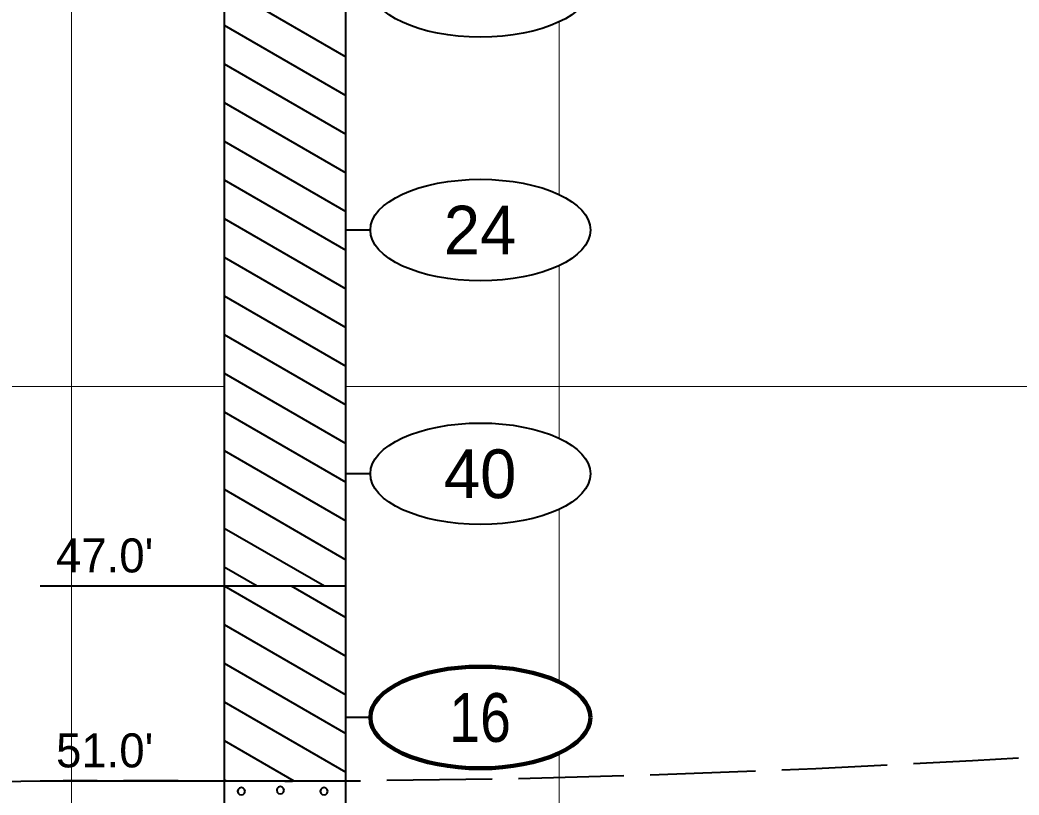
# Model space of a CAD drawing. Extents: x -76 to 974, y -1080 to -735.
# Drawn here: x 602.99 to 623.47, y -980.47 to -964.57 of the extents above; entities that cross this region are included whole.
import ezdxf
from ezdxf.enums import TextEntityAlignment as Align

# ---------------------------------------------------------------- set-up
doc = ezdxf.new("R2010")
doc.units = 0
doc.header["$LTSCALE"] = 0.36
doc.linetypes.add('LONG_DASHED', pattern=[7.5, 6, -1.5])
for name, color, linetype, lineweight in [('27', 7, 'Continuous', 40), ('28', 7, 'LONG_DASHED', 60), ('7', 7, 'Continuous', 13)]:
    doc.layers.add(name, color=color, linetype=linetype, lineweight=lineweight)

msp = doc.modelspace()

# ---------------------------------------------------------------- linework, layer by layer
at = {"layer": '27'}
for p, q in [((607.1738, -951.1789), (607.1738, -976.1789)), ((609.6738, -976.1789), (609.6738, -951.1789)), ((607.1738, -963.8789), (609.6738, -965.3223)), ((607.1738, -964.6726), (609.6738, -966.1161)), ((607.1738, -964.6726), (609.6738, -966.1161)), ((607.1738, -965.4664), (609.6738, -966.9098)), ((607.1738, -966.2601), (609.6738, -967.7036)), ((607.1738, -966.2601), (609.6738, -967.7036)), ((607.1738, -967.0539), (609.6738, -968.4973)), ((607.1738, -967.8476), (609.6738, -969.2911)), ((607.1738, -967.8476), (609.6738, -969.2911)), ((607.1738, -968.6414), (609.6738, -970.0848)), ((610.1738, -968.8789), (609.6738, -968.8789)), ((607.1738, -969.4351), (609.6738, -970.8786)), ((607.1738, -969.4351), (609.6738, -970.8786)), ((607.1738, -970.2289), (609.6738, -971.6723)), ((607.1738, -971.0226), (609.6738, -972.4661)), ((607.1738, -971.0226), (609.6738, -972.4661)), ((607.1738, -971.8164), (609.6738, -973.2598)), ((607.1738, -972.6101), (609.6738, -974.0536)), ((607.1738, -972.6101), (609.6738, -974.0536)), ((607.1738, -973.4039), (609.6738, -974.8473)), ((610.1738, -973.8789), (609.6738, -973.8789)), ((607.1738, -974.1976), (609.6738, -975.6411)), ((607.1738, -974.1976), (609.6738, -975.6411)), ((607.1738, -974.9914), (609.2305, -976.1789)), ((607.1738, -975.7851), (607.8557, -976.1789)), ((607.1738, -975.7851), (607.8557, -976.1789)), ((603.4063, -976.1789), (607.1737, -976.1789)), ((607.1738, -976.1789), (609.6738, -976.1789)), ((607.1738, -976.1789), (609.6738, -977.6223)), ((607.1738, -976.1789), (607.1738, -980.1789)), ((608.5485, -976.1789), (609.6738, -976.8286)), ((608.5485, -976.1789), (609.6738, -976.8286)), ((609.6738, -980.1789), (609.6738, -976.1789)), ((607.1738, -976.9726), (609.6738, -978.4161)), ((607.1738, -976.9726), (609.6738, -978.4161)), ((607.1738, -977.7664), (609.6738, -979.2098)), ((607.1738, -978.5601), (609.6738, -980.0036)), ((607.1738, -978.5601), (609.6738, -980.0036)), ((610.1738, -978.8789), (609.6738, -978.8789)), ((607.1738, -979.3539), (608.6027, -980.1789)), ((603.4063, -980.1789), (607.1737, -980.1789)), ((607.1738, -980.1476), (607.2279, -980.1789)), ((607.1738, -980.1476), (607.2279, -980.1789)), ((607.1738, -980.1789), (609.6738, -980.1789)), ((607.1738, -980.1789), (607.1738, -989.3789)), ((609.6738, -989.3789), (609.6738, -980.1789))]:
    msp.add_line(p, q, dxfattribs=at)
for points in [[(607.6057, -980.3915), (607.5954, -980.3534), (607.5676, -980.3255), (607.5295, -980.3153), (607.4914, -980.3255), (607.4635, -980.3534), (607.4533, -980.3915), (607.4635, -980.4296), (607.4914, -980.4575), (607.5295, -980.4677), (607.5676, -980.4575), (607.5954, -980.4296)], [(608.4066, -980.3719), (608.3964, -980.3338), (608.3685, -980.306), (608.3304, -980.2957), (608.2923, -980.306), (608.2644, -980.3338), (608.2542, -980.3719), (608.2644, -980.41), (608.2923, -980.4379), (608.3304, -980.4481), (608.3685, -980.4379), (608.3964, -980.41)], [(609.3003, -980.3916), (609.2901, -980.3535), (609.2622, -980.3256), (609.2241, -980.3154), (609.186, -980.3256), (609.1581, -980.3535), (609.1479, -980.3916), (609.1581, -980.4297), (609.186, -980.4576), (609.2241, -980.4678), (609.2622, -980.4576), (609.2901, -980.4297)]]:
    msp.add_lwpolyline(points, close=True, dxfattribs=at)
for centre in [(612.4312, -963.8789), (612.4312, -968.8789), (612.4312, -973.8789)]:
    msp.add_ellipse(centre, major_axis=(2.2574, 0), ratio=0.461538, dxfattribs=at)
at = {"layer": '27', "lineweight": 100}
msp.add_ellipse((612.4312, -978.8789), major_axis=(2.2574, 0), ratio=0.461538, dxfattribs=at)
at = {"layer": '28', "lineweight": 40}
msp.add_spline([(597.0178, -980.4083), (603.4063, -980.1789), (607.1738, -980.1789), (609.6738, -980.1789), (661.0289, -977.6789), (664.7963, -977.6789), (667.2963, -977.6789), (677.5986, -977.6789)], degree=3, dxfattribs=at)
at = {"layer": '7'}
for p, q in [((604.0463, -1033.3123), (604.0463, -895.7205)), ((614.0463, -968.151), (614.0463, -964.6068)), ((614.0463, -973.151), (614.0463, -969.6068)), ((587.4376, -972.09), (607.1738, -972.09)), ((609.6738, -972.09), (664.7963, -972.09)), ((614.0463, -978.151), (614.0463, -974.6068)), ((614.0463, -983.151), (614.0463, -979.6068))]:
    msp.add_line(p, q, dxfattribs=at)

# ---------------------------------------------------------------- texts
at = {"layer": '27'}
for s, p in [('24', (612.4238, -969.3789)), ('40', (612.4239, -974.3789))]:
    msp.add_text(s, height=1, dxfattribs=at).set_placement(p, align=Align.CENTER)
for s, p in [("47.0'", (603.7304, -975.9025)), ("51.0'", (603.7304, -979.9025))]:
    msp.add_text(s, height=0.6976, dxfattribs=at).set_placement(p)
at = {"layer": '27', "width": 0.85}
msp.add_text('16', height=1, dxfattribs=at).set_placement((612.4239, -979.3789), align=Align.CENTER)

doc.saveas('drawing.dxf')
